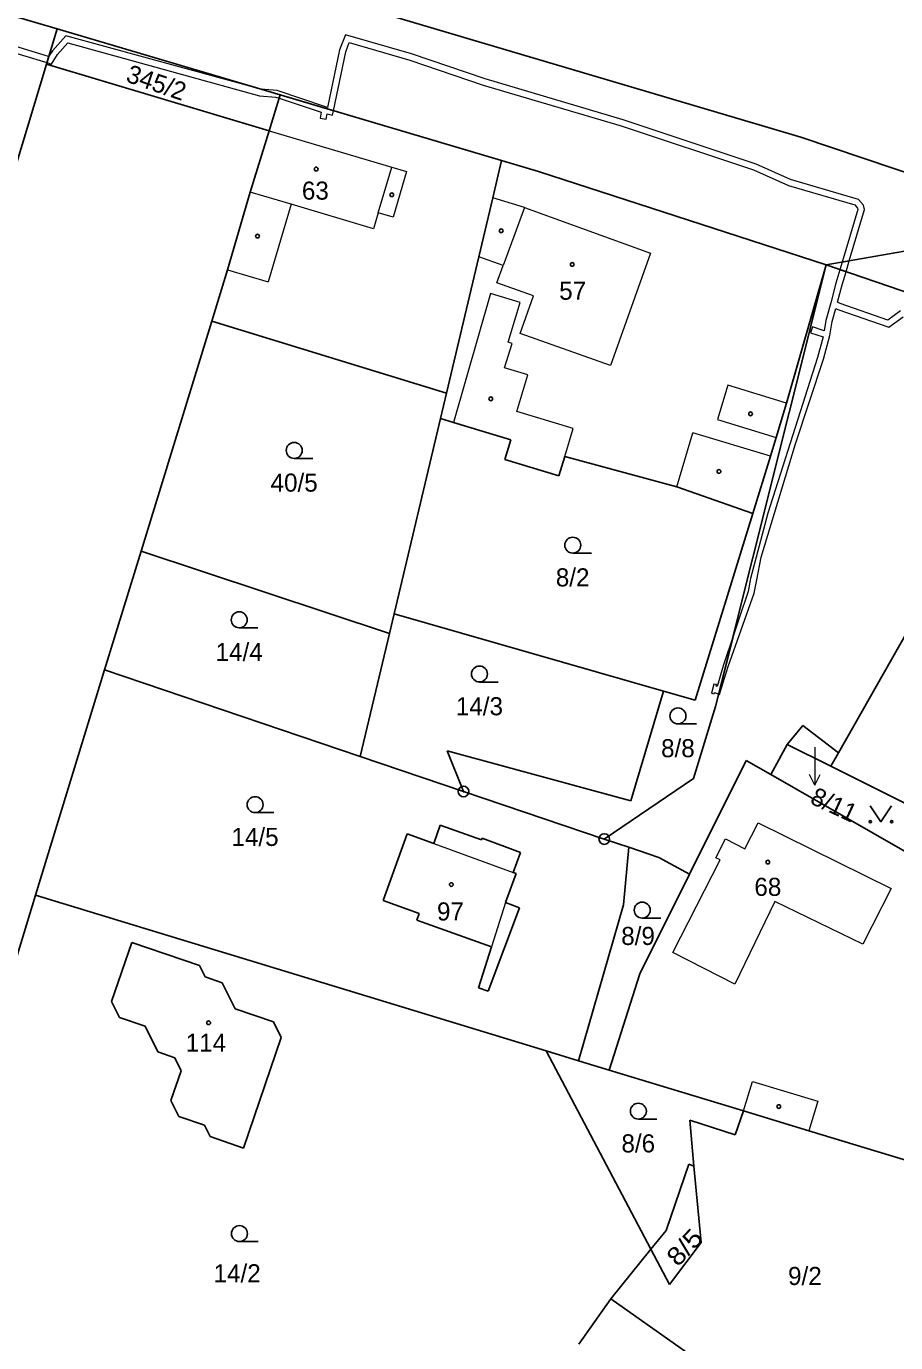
# Model space of a CAD drawing. Extents: x -759947 to -757003, y -1019641 to -1017100.
# Drawn here: x -758095.4 to -758013.8, y -1018975.4 to -1018851.7 of the extents above; entities that cross this region are included whole.
import ezdxf
from ezdxf.enums import TextEntityAlignment as Align

# ---------------------------------------------------------------- set-up
doc = ezdxf.new("R2010")
doc.units = 0
doc.header["$LTSCALE"] = 0.68
for name, color, linetype, lineweight in [('1', 7, 'Continuous', 25), ('13', 7, 'Continuous', 13), ('3', 7, 'Continuous', 25), ('4', 7, 'Continuous', 13), ('5', 7, 'Continuous', 25), ('7', 7, 'Continuous', 13), ('8', 7, 'Continuous', 25)]:
    doc.layers.add(name, color=color, linetype=linetype, lineweight=lineweight)
doc.layers.add('2', color=7, linetype='Continuous')

msp = doc.modelspace()

# ---------------------------------------------------------------- linework, layer by layer
at = {"layer": '1'}
for p, q in [((-758109.76, -1018836.33), (-758022.67, -1018862.16)), ((-758092.47, -1018851.98), (-758103.32, -1018848.83)), ((-758071.56, -1018858.19), (-758092.47, -1018851.98)), ((-758102.54, -1018885.24), (-758093.48, -1018855.31)), ((-758072.57, -1018861.55), (-758071.56, -1018858.19)), ((-758050.77, -1018864.36), (-758071.56, -1018858.19)), ((-758072.57, -1018861.55), (-758074.37, -1018867.31)), ((-758022.67, -1018862.16), (-757998.59, -1018870.32)), ((-758051.6, -1018867.86), (-758050.77, -1018864.36)), ((-758047.3, -1018865.39), (-758050.77, -1018864.36)), ((-758020.31, -1018874.16), (-758047.3, -1018865.39)), ((-758074.37, -1018867.31), (-758076.49, -1018874.6)), ((-758051.6, -1018867.86), (-758052.91, -1018873.39)), ((-758020.31, -1018874.16), (-758008.56, -1018872.08)), ((-758052.91, -1018873.39), (-758055.95, -1018886.2)), ((-758076.49, -1018874.6), (-758077.98, -1018879.45)), ((-758030.68, -1018915.61), (-758020.31, -1018874.16)), ((-758020.31, -1018874.16), (-758024.02, -1018887.15)), ((-757984.82, -1018886.22), (-758020.31, -1018874.16)), ((-758077.98, -1018879.45), (-758084.61, -1018901.04)), ((-758055.95, -1018886.2), (-758077.98, -1018879.45)), ((-758055.95, -1018886.2), (-758056.51, -1018888.57)), ((-758025, -1018890.36), (-758024.02, -1018887.15)), ((-758056.51, -1018888.57), (-758060.85, -1018906.93)), ((-758055.27, -1018888.95), (-758056.51, -1018888.57)), ((-758049.91, -1018890.58), (-758055.27, -1018888.95)), ((-758049.91, -1018890.58), (-758050.47, -1018892.42)), ((-758025.54, -1018892.1), (-758025, -1018890.36)), ((-758050.47, -1018892.42), (-758045.4, -1018893.96)), ((-758045.4, -1018893.96), (-758044.84, -1018892.13)), ((-758034.32, -1018894.99), (-758044.84, -1018892.13)), ((-758025.54, -1018892.1), (-758027.19, -1018897.5)), ((-758027.19, -1018897.5), (-758034.32, -1018894.99)), ((-758027.19, -1018897.5), (-758032.59, -1018915.03)), ((-758084.61, -1018901.04), (-758088.03, -1018912.19)), ((-758061.29, -1018908.77), (-758084.61, -1018901.04)), ((-758060.85, -1018906.93), (-758061.29, -1018908.77)), ((-758060.85, -1018906.93), (-758035.56, -1018914.18)), ((-758061.29, -1018908.77), (-758064.03, -1018920.32)), ((-758012.72, -1018908.67), (-758019.14, -1018919.96)), ((-758088.03, -1018912.19), (-758094.52, -1018933.35)), ((-758064.03, -1018920.32), (-758088.03, -1018912.19)), ((-758035.56, -1018914.18), (-758038.65, -1018924.49)), ((-758035.56, -1018914.18), (-758032.59, -1018915.03)), ((-758030.68, -1018915.61), (-758032.75, -1018922.39)), ((-758022.49, -1018917.39), (-758023.95, -1018919.18)), ((-758019.14, -1018919.96), (-758022.49, -1018917.39)), ((-758054.34, -1018923.6), (-758064.03, -1018920.32)), ((-758038.65, -1018924.49), (-758055.87, -1018919.77)), ((-758054.34, -1018923.6), (-758055.87, -1018919.77)), ((-758023.95, -1018919.18), (-758025.51, -1018922.01)), ((-758019.86, -1018921.23), (-758023.95, -1018919.18)), ((-758019.14, -1018919.96), (-758019.86, -1018921.23)), ((-758027.82, -1018920.69), (-758033.14, -1018931.36)), ((-758025.51, -1018922.01), (-758027.82, -1018920.69)), ((-758008.31, -1018927.03), (-758019.86, -1018921.23)), ((-758041.13, -1018928.07), (-758032.75, -1018922.39)), ((-758010.65, -1018930.53), (-758025.51, -1018922.01)), ((-758041.13, -1018928.07), (-758054.34, -1018923.6)), ((-758061.88, -1018933.84), (-758059.64, -1018927.58)), ((-758059.64, -1018927.58), (-758057.13, -1018928.47)), ((-758057.13, -1018928.47), (-758056.52, -1018926.75)), ((-758056.52, -1018926.75), (-758052.66, -1018928.13)), ((-758052.66, -1018928.13), (-758052.6, -1018927.97)), ((-758052.6, -1018927.97), (-758048.98, -1018929.33)), ((-758041.13, -1018928.07), (-758038.84, -1018928.84)), ((-758038.84, -1018928.84), (-758039.32, -1018934.25)), ((-758038.84, -1018928.84), (-758036.01, -1018929.8)), ((-758048.98, -1018929.33), (-758049.68, -1018931.2)), ((-758036.01, -1018929.8), (-758033.14, -1018931.36)), ((-758049.39, -1018931.31), (-758050.41, -1018934.04)), ((-758049.68, -1018931.2), (-758049.39, -1018931.31)), ((-758033.14, -1018931.36), (-758037.8, -1018940.72)), ((-758094.52, -1018933.35), (-758106.97, -1018973.92)), ((-758046.59, -1018947.95), (-758094.52, -1018933.35)), ((-758061.88, -1018933.84), (-758058.49, -1018935.05)), ((-758058.49, -1018935.05), (-758058.72, -1018935.7)), ((-758049.1, -1018934.54), (-758052.04, -1018942.36)), ((-758050.41, -1018934.04), (-758049.1, -1018934.54)), ((-758039.32, -1018934.25), (-758043.56, -1018948.88)), ((-758058.72, -1018935.7), (-758051.73, -1018938.2)), ((-758085.48, -1018937.78), (-758087.37, -1018943.33)), ((-758079.12, -1018939.95), (-758085.48, -1018937.78)), ((-758051.73, -1018938.2), (-758052.95, -1018942.05)), ((-758078.59, -1018941.02), (-758079.12, -1018939.95)), ((-758076.98, -1018941.57), (-758078.59, -1018941.02)), ((-758037.8, -1018940.72), (-758040.66, -1018949.76)), ((-758075.79, -1018944), (-758076.98, -1018941.57)), ((-758052.95, -1018942.05), (-758052.04, -1018942.36)), ((-758087.37, -1018943.33), (-758086.64, -1018944.82)), ((-758086.64, -1018944.82), (-758084.23, -1018945.64)), ((-758072.18, -1018945.23), (-758075.79, -1018944)), ((-758084.23, -1018945.64), (-758083.04, -1018948.06)), ((-758071.45, -1018946.71), (-758072.18, -1018945.23)), ((-758074.98, -1018957.09), (-758071.45, -1018946.71)), ((-758083.04, -1018948.06), (-758081.43, -1018948.61)), ((-758081.43, -1018948.61), (-758080.84, -1018949.82)), ((-758036.76, -1018966.59), (-758046.59, -1018947.95)), ((-758080.84, -1018949.82), (-758081.8, -1018952.63)), ((-758040.66, -1018949.76), (-758028.06, -1018953.59)), ((-758081.8, -1018952.63), (-758081.07, -1018954.12)), ((-758028.83, -1018955.84), (-758028.06, -1018953.59)), ((-758028.06, -1018953.59), (-758021.94, -1018955.46)), ((-758081.07, -1018954.12), (-758078.66, -1018954.94)), ((-758078.66, -1018954.94), (-758078.13, -1018956.01)), ((-758028.83, -1018955.84), (-758033.11, -1018954.45)), ((-758032.71, -1018958.77), (-758033.11, -1018954.45)), ((-758078.13, -1018956.01), (-758074.98, -1018957.09)), ((-758021.94, -1018955.46), (-758008.32, -1018959.61)), ((-758035.33, -1018964.82), (-758033.2, -1018958.6)), ((-758033.2, -1018958.6), (-758032.71, -1018958.77)), ((-758032.04, -1018965.94), (-758032.71, -1018958.77)), ((-758036.76, -1018966.59), (-758035.33, -1018964.82)), ((-758035.02, -1018969.9), (-758032.04, -1018965.94)), ((-758040.52, -1018971.25), (-758036.76, -1018966.59)), ((-758035.02, -1018969.9), (-758036.76, -1018966.59))]:
    msp.add_line(p, q, dxfattribs=at)
for points in [[(-758072.57, -1018861.55), (-758093.48, -1018855.31), (-758092.47, -1018851.98)], [(-758040.66, -1018949.76), (-758043.56, -1018948.88), (-758046.59, -1018947.95)], [(-758043.52, -1018975.49), (-758040.52, -1018971.25), (-758030.72, -1018978.17)]]:
    msp.add_lwpolyline(points, dxfattribs=at)
at = {"layer": '13'}
for points in [[(-758100.33, -1018853.07), (-758093.44, -1018855.16), (-758093.25, -1018854.54), (-758093.28, -1018854.59), (-758100.15, -1018852.49), (-758103.61, -1018851.29), (-758104, -1018852.15), (-758103.45, -1018852.39), (-758103.29, -1018852.03)], [(-758093.25, -1018854.54), (-758093.44, -1018855.16), (-758093.02, -1018855.29), (-758092.44, -1018854.41), (-758091.48, -1018853.31), (-758073.49, -1018858.28), (-758071.95, -1018858.39), (-758071.65, -1018858.49), (-758071.56, -1018858.19), (-758073.38, -1018857.65), (-758091.68, -1018852.63), (-758092.92, -1018854.05)], [(-758065.97, -1018853.95), (-758067.11, -1018859.36), (-758067.29, -1018859.32), (-758071.83, -1018857.79), (-758073.38, -1018857.65), (-758066.56, -1018859.67), (-758065.39, -1018854.13), (-758065.06, -1018853.27), (-758059.39, -1018854.92), (-758052.5, -1018857.27), (-758039.53, -1018861.1), (-758027.11, -1018865.24), (-758023.84, -1018866.69), (-758017.6, -1018868.52), (-758017.36, -1018868.83), (-758017.33, -1018868.94), (-758018.8, -1018873.89), (-758018.14, -1018873.78), (-758016.71, -1018868.96), (-758016.8, -1018868.55), (-758017.26, -1018868), (-758023.64, -1018866.13), (-758026.89, -1018864.68), (-758039.35, -1018860.52), (-758052.32, -1018856.69), (-758059.21, -1018854.34), (-758065.42, -1018852.55)], [(-758067.71, -1018859.81), (-758067.81, -1018860.37), (-758067.22, -1018860.48), (-758067.13, -1018859.98), (-758066.65, -1018860.1), (-758066.56, -1018859.67), (-758071.56, -1018858.19), (-758071.65, -1018858.49)], [(-758018.8, -1018873.89), (-758019.01, -1018874.6), (-758018.44, -1018874.79), (-758018.14, -1018873.78)], [(-758030.39, -1018914.45), (-758028.98, -1018908.83), (-758029.95, -1018911.71), (-758030.54, -1018913.75), (-758030.64, -1018913.71), (-758030.6, -1018913.57), (-758030.84, -1018913.51), (-758031.06, -1018914.36), (-758030.82, -1018914.42), (-758030.79, -1018914.3)]]:
    msp.add_lwpolyline(points, close=True, dxfattribs=at)
msp.add_lwpolyline([(-758013.33, -1018878.45), (-758014.53, -1018879.33), (-758018.98, -1018877.79), (-758019.23, -1018877.64), (-758018.81, -1018876.03), (-758018.44, -1018874.79), (-758019.01, -1018874.6), (-758019.39, -1018875.87), (-758019.87, -1018877.71), (-758020.32, -1018879.36), (-758020.48, -1018880.33), (-758021.58, -1018879.96), (-758021.77, -1018880.52), (-758020.6, -1018880.92), (-758021.12, -1018882.85), (-758025.78, -1018897.46), (-758027.4, -1018903.6), (-758027.64, -1018904.82), (-758028.48, -1018907.33), (-758028.98, -1018908.83), (-758030.39, -1018914.45), (-758030.32, -1018914.48), (-758029.97, -1018913.38), (-758029.51, -1018911.85), (-758027.06, -1018904.98), (-758026.82, -1018903.74), (-758026.4, -1018901.6), (-758023.18, -1018890.97), (-758020.54, -1018883.01), (-758019.95, -1018880.79), (-758019.74, -1018879.48), (-758019.39, -1018878.24), (-758019.22, -1018878.33), (-758014.43, -1018880.01), (-758013.09, -1018879.03)], dxfattribs=at)
at = {"layer": '3'}
for p, q in [((-758070.233, -1018892.32), (-758068.483, -1018892.32)), ((-758044.093, -1018901.22), (-758042.343, -1018901.22)), ((-758075.393, -1018908.23), (-758073.643, -1018908.23)), ((-758052.843, -1018913.32), (-758051.093, -1018913.32)), ((-758034.213, -1018917.26), (-758032.463, -1018917.26)), ((-758073.903, -1018925.59), (-758072.153, -1018925.59)), ((-758037.573, -1018935.49), (-758035.823, -1018935.49)), ((-758037.933, -1018954.37), (-758036.183, -1018954.37)), ((-758075.373, -1018965.87), (-758073.623, -1018965.87))]:
    msp.add_line(p, q, dxfattribs=at)
msp.add_lwpolyline([(-758016.16, -1018924.939), (-758015.16, -1018926.44), (-758014.16, -1018924.939)], dxfattribs=at)
for centre, radius in [((-758070.2329, -1018891.5698), 0.75), ((-758044.0929, -1018900.4698), 0.75), ((-758075.3929, -1018907.4798), 0.75), ((-758052.8429, -1018912.5698), 0.75), ((-758034.2129, -1018916.5098), 0.75), ((-758073.9029, -1018924.8398), 0.75), ((-758016.16, -1018926.4395), 0.1), ((-758014.16, -1018926.4395), 0.1), ((-758037.5729, -1018934.7398), 0.75), ((-758037.9329, -1018953.6198), 0.75), ((-758075.3729, -1018965.1198), 0.75)]:
    msp.add_circle(centre, radius, dxfattribs=at)
at = {"layer": '4'}
for p, q in [((-758072.57, -1018861.55), (-758061.07, -1018864.98)), ((-758062.35, -1018869.26), (-758061.07, -1018864.98)), ((-758061.07, -1018864.98), (-758059.68, -1018865.39)), ((-758059.68, -1018865.39), (-758060.96, -1018869.68)), ((-758070.51, -1018868.44), (-758074.37, -1018867.31)), ((-758070.51, -1018868.44), (-758072.69, -1018875.73)), ((-758062.79, -1018870.75), (-758070.51, -1018868.44)), ((-758048.63, -1018868.77), (-758051.6, -1018867.86)), ((-758062.35, -1018869.26), (-758062.79, -1018870.75)), ((-758060.96, -1018869.68), (-758062.35, -1018869.26)), ((-758048.63, -1018868.77), (-758050.63, -1018874.2)), ((-758048.63, -1018868.77), (-758036.8, -1018873.04)), ((-758050.63, -1018874.2), (-758052.91, -1018873.39)), ((-758036.8, -1018873.04), (-758040.55, -1018883.61)), ((-758076.49, -1018874.6), (-758072.69, -1018875.73)), ((-758051.22, -1018875.85), (-758050.63, -1018874.2)), ((-758047.78, -1018877.07), (-758051.22, -1018875.85)), ((-758051.81, -1018876.85), (-758055.27, -1018888.95)), ((-758049.03, -1018877.69), (-758051.81, -1018876.85)), ((-758049.03, -1018880.6), (-758047.78, -1018877.07)), ((-758050.16, -1018881.42), (-758049.03, -1018877.69)), ((-758040.55, -1018883.61), (-758049.03, -1018880.6)), ((-758050.48, -1018883.83), (-758049.79, -1018881.53)), ((-758049.79, -1018881.53), (-758050.16, -1018881.42)), ((-758048.31, -1018884.49), (-758050.48, -1018883.83)), ((-758049.34, -1018887.91), (-758048.31, -1018884.49)), ((-758029.52, -1018885.46), (-758030.5, -1018888.66)), ((-758024.02, -1018887.15), (-758029.52, -1018885.46)), ((-758044.05, -1018889.51), (-758049.34, -1018887.91)), ((-758030.5, -1018888.66), (-758025, -1018890.36)), ((-758044.84, -1018892.13), (-758044.05, -1018889.51)), ((-758034.32, -1018894.99), (-758032.82, -1018889.91)), ((-758025.54, -1018892.1), (-758032.82, -1018889.91)), ((-758027.93, -1018928.98), (-758026.68, -1018926.53)), ((-758026.68, -1018926.53), (-758014.19, -1018932.7)), ((-758057.13, -1018928.47), (-758049.68, -1018931.2)), ((-758030.66, -1018929.83), (-758029.75, -1018928.05)), ((-758029.75, -1018928.05), (-758027.93, -1018928.98)), ((-758034.7, -1018938.71), (-758030.26, -1018930.03)), ((-758030.26, -1018930.03), (-758030.66, -1018929.83)), ((-758014.19, -1018932.7), (-758016.85, -1018937.95)), ((-758025.11, -1018933.92), (-758028.88, -1018941.69)), ((-758016.85, -1018937.95), (-758025.11, -1018933.92)), ((-758050.41, -1018934.04), (-758051.73, -1018938.2)), ((-758028.88, -1018941.69), (-758034.7, -1018938.71)), ((-758028.06, -1018953.59), (-758027.21, -1018950.82)), ((-758027.21, -1018950.82), (-758021.09, -1018952.69)), ((-758021.09, -1018952.69), (-758021.94, -1018955.46))]:
    msp.add_line(p, q, dxfattribs=at)
at = {"layer": '5'}
for centre in [(-758068.1668, -1018865.1492), (-758061.0768, -1018867.5692), (-758050.8068, -1018870.9492), (-758073.6768, -1018871.4492), (-758044.1368, -1018874.1092), (-758051.7868, -1018886.7292), (-758027.3968, -1018888.1392), (-758030.3668, -1018893.5492), (-758025.7868, -1018930.2292), (-758055.4868, -1018932.3392), (-758078.2668, -1018945.3192), (-758024.7568, -1018953.1892)]:
    msp.add_circle(centre, 0.175, dxfattribs=at)
at = {"layer": '7'}
msp.add_line((-758021.36, -1018923.021), (-758020.859, -1018922.02), dxfattribs=at)
msp.add_lwpolyline([(-758021.36, -1018919.45), (-758021.36, -1018920.02), (-758021.36, -1018923.021), (-758021.861, -1018922.02)], dxfattribs=at)
at = {"layer": '8'}
for centre, radius in [((-758054.34, -1018923.5999), 0.5), ((-758054.34, -1018923.5999), 0.0303), ((-758041.13, -1018928.0699), 0.5), ((-758041.13, -1018928.0699), 0.0303)]:
    msp.add_circle(centre, radius, dxfattribs=at)

# ---------------------------------------------------------------- texts
at = {"layer": '2'}
msp.add_text('345/2', height=1.7, rotation=341, dxfattribs=at).set_placement((-758083.4367, -1018857.8398), align=Align.CENTER)
for s, p in [('63', (-758068.249, -1018868.025)), ('57', (-758044.099, -1018877.425)), ('40/5', (-758070.239, -1018895.445)), ('8/2', (-758044.1, -1018904.345)), ('14/4', (-758075.399, -1018911.355)), ('14/3', (-758052.849, -1018916.445)), ('8/8', (-758034.22, -1018920.385)), ('14/5', (-758073.909, -1018928.715)), ('68', (-758025.779, -1018933.405)), ('97', (-758055.569, -1018935.715)), ('8/9', (-758037.96, -1018938.015)), ('114', (-758078.519, -1018948.045)), ('8/6', (-758037.94, -1018957.495)), ('14/2', (-758075.589, -1018969.695)), ('9/2', (-758022.3, -1018969.945))]:
    msp.add_text(s, height=1.7, dxfattribs=at).set_placement(p, align=Align.CENTER)
msp.add_text('8/11', height=1.7, rotation=335, dxfattribs=at).set_placement((-758021.924, -1018924.675))
at = {"layer": '2', "width": 1.15}
msp.add_text('8/5', height=1.7, rotation=47, dxfattribs=at).set_placement((-758032.9734, -1018966.9747), align=Align.CENTER)

doc.saveas('drawing.dxf')
